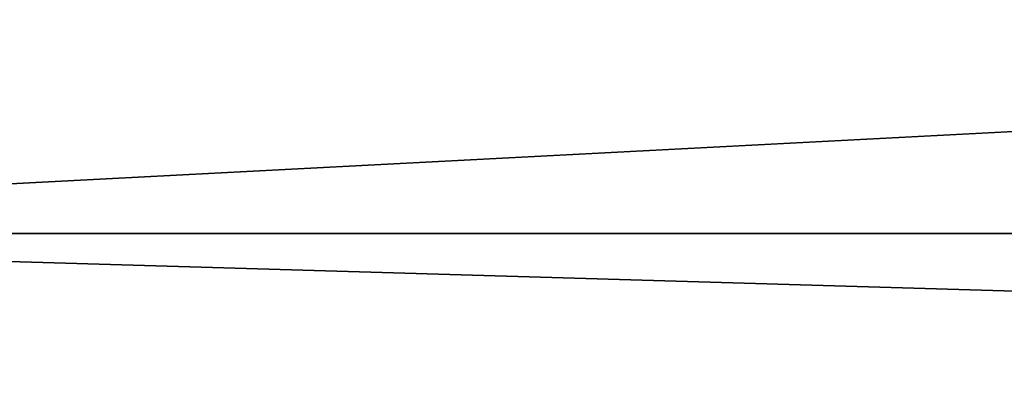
# Model space of a CAD drawing. Header units: millimetres. Extents: x -522 to 188, y -54 to 63.
# Tile 736 of 1056: x -2.8285 to -2.7721, y -36.7793 to -36.7587. Entities that reach past the tile are written whole.
import ezdxf

# ---------------------------------------------------------------- set-up
doc = ezdxf.new("R2010")
doc.units = ezdxf.units.MM
doc.header["$LTSCALE"] = 65.185185
for name, color, linetype in [('1', 7, 'CONTINUOUS'), ('2', 7, 'CONTINUOUS'), ('8', 7, 'CONTINUOUS'), ('9', 7, 'CONTINUOUS')]:
    doc.layers.add(name, color=color, linetype=linetype)

msp = doc.modelspace()

# ---------------------------------------------------------------- linework, layer by layer
at = {"layer": '1', "color": 7, "linetype": 'Continuous'}
for points in [[(-3.364709, -36.8, -12.557017), (-2.536174, 23, -12.750209), (-2.536229, -36.8, -12.750196), (-3.364709, -36.8, -12.557017)], [(-3.364648, 23, -12.557036), (-2.536174, 23, -12.750209), (-3.364709, -36.8, -12.557017), (-3.364648, 23, -12.557036)]]:
    msp.add_3dface(points, dxfattribs=at)
at = {"layer": '2', "color": 7, "linetype": 'Continuous'}
for points in [[(-2.536229, -36.8, 12.750196), (-3.364648, 23, 12.557036), (-3.364709, -36.8, 12.557017), (-2.536229, -36.8, 12.750196)], [(-2.536174, 23, 12.750209), (-3.364648, 23, 12.557036), (-2.536229, -36.8, 12.750196), (-2.536174, 23, 12.750209)]]:
    msp.add_3dface(points, dxfattribs=at)
at = {"layer": '8', "color": 3, "linetype": 'Continuous'}
for points in [[(-2.195709, -36.734931, -11.038572), (-2.883097, -36.770913, -10.759866), (-2.912965, -36.734931, -10.871332), (-2.195709, -36.734931, -11.038572)], [(-2.173196, -36.770913, -10.925392), (-2.883097, -36.770913, -10.759866), (-2.195709, -36.734931, -11.038572), (-2.173196, -36.770913, -10.925392)], [(-2.173196, -36.770913, -10.925392), (-2.852325, -36.792709, -10.645021), (-2.883097, -36.770913, -10.759866), (-2.173196, -36.770913, -10.925392)], [(-2.15, -36.792709, -10.80878), (-2.852325, -36.792709, -10.645021), (-2.173196, -36.770913, -10.925392), (-2.15, -36.792709, -10.80878)]]:
    msp.add_3dface(points, dxfattribs=at)
at = {"layer": '9', "color": 3, "linetype": 'Continuous'}
for points in [[(-2.883097, -36.770913, 10.759866), (-2.173196, -36.770913, 10.925392), (-2.912965, -36.734931, 10.871332), (-2.883097, -36.770913, 10.759866)], [(-2.912965, -36.734931, 10.871332), (-2.173196, -36.770913, 10.925392), (-2.195709, -36.734931, 11.038572), (-2.912965, -36.734931, 10.871332)], [(-2.852325, -36.792709, 10.645021), (-2.15, -36.792709, 10.80878), (-2.883097, -36.770913, 10.759866), (-2.852325, -36.792709, 10.645021)], [(-2.883097, -36.770913, 10.759866), (-2.15, -36.792709, 10.80878), (-2.173196, -36.770913, 10.925392), (-2.883097, -36.770913, 10.759866)]]:
    msp.add_3dface(points, dxfattribs=at)

doc.saveas('drawing.dxf')
